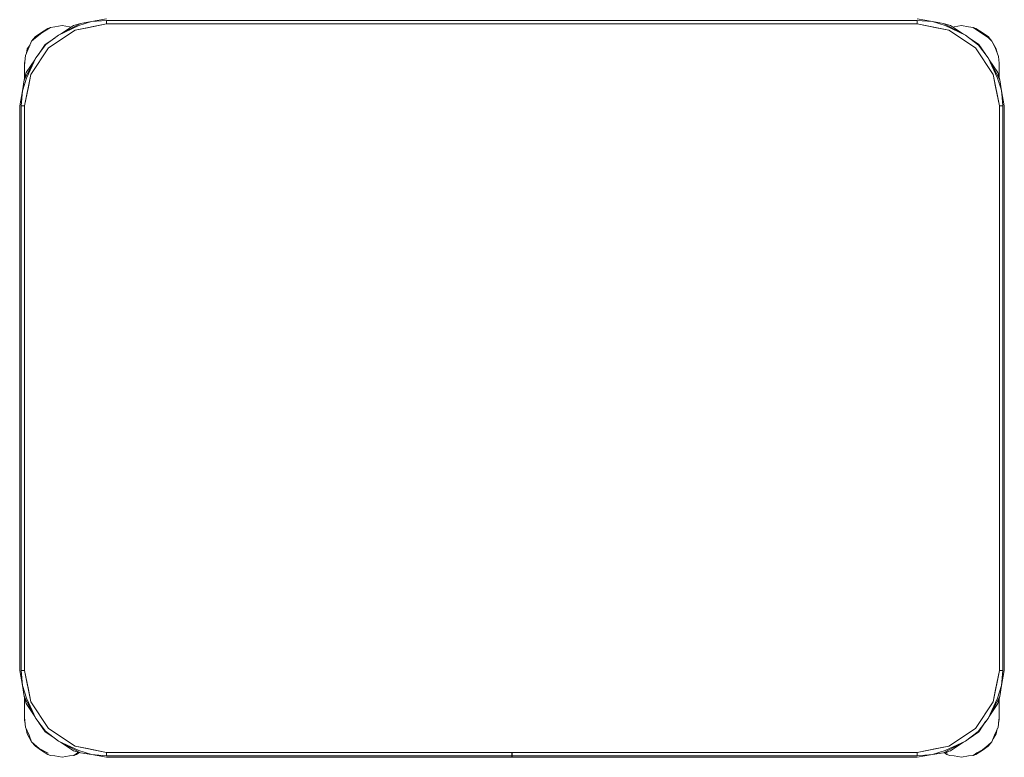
# Model space of a CAD drawing. Header units: millimetres. Extents: x -261 to 187, y -214 to 106.
# Tile 417 of 656: x -188.109 to -187.509, y -74.73 to -74.281. Entities that reach past the tile are written whole.
import ezdxf

# ---------------------------------------------------------------- set-up
doc = ezdxf.new("R2010")
doc.units = ezdxf.units.MM
doc.header["$LTSCALE"] = 0.005
doc.header["$MEASUREMENT"] = 0
doc.layers.add('IFC-Elemento de mobília-Contorno', color=9, linetype='Continuous', lineweight=5)

msp = doc.modelspace()

# ---------------------------------------------------------------- linework, layer by layer
at = {"layer": 'IFC-Elemento de mobília-Contorno', "lineweight": 5}
for p, q in [((-188.09525, -74.28849), (-188.09152, -74.286)), ((-188.09518, -74.28868), (-188.08983, -74.28537)), ((-188.09152, -74.286), (-188.08983, -74.28537)), ((-188.08983, -74.28537), (-188.08712, -74.28512)), ((-188.08712, -74.28512), (-188.08272, -74.28424)), ((-188.0849, -74.29015), (-188.07149, -74.283)), ((-188.0849, -74.29015), (-188.07251, -74.28432)), ((-188.08368, -74.2895), (-188.07588, -74.28428)), ((-188.08272, -74.28424), (-188.07832, -74.28512)), ((-188.07832, -74.28512), (-188.07728, -74.28522)), ((-188.07588, -74.28428), (-188.07149, -74.283)), ((-188.07473, -74.28706), (-188.0556, -74.28325)), ((-188.07473, -74.28706), (-188.06729, -74.28558)), ((-188.07251, -74.28432), (-188.06477, -74.28187)), ((-188.07149, -74.283), (-188.06477, -74.28187)), ((-188.06729, -74.28558), (-188.0556, -74.28325)), ((-188.06477, -74.28187), (-188.0556, -74.28025)), ((-188.06477, -74.28187), (-188.0556, -74.28113)), ((-188.0556, -74.28113), (-187.5616, -74.28113)), ((-188.0556, -74.28325), (-188.0556, -74.28113)), ((-188.0556, -74.28325), (-188.0556, -74.28219)), ((-188.0556, -74.28325), (-187.5616, -74.28325)), ((-187.5616, -74.28025), (-187.55242, -74.28187)), ((-187.5616, -74.28113), (-187.55242, -74.28187)), ((-187.5616, -74.28325), (-187.5616, -74.28113)), ((-187.5616, -74.28325), (-187.5616, -74.28219)), ((-187.5616, -74.28325), (-187.5499, -74.28558)), ((-187.5616, -74.28325), (-187.54246, -74.28706)), ((-187.55242, -74.28187), (-187.54469, -74.28432)), ((-187.55242, -74.28187), (-187.5457, -74.283)), ((-187.5499, -74.28558), (-187.54246, -74.28706)), ((-187.5457, -74.283), (-187.54132, -74.28428)), ((-187.5457, -74.283), (-187.54452, -74.28365)), ((-187.5457, -74.283), (-187.5323, -74.29015)), ((-187.54469, -74.28432), (-187.5323, -74.29015)), ((-187.54132, -74.28428), (-187.53351, -74.2895)), ((-187.53995, -74.2852), (-187.53912, -74.28512)), ((-187.53912, -74.28512), (-187.53472, -74.28424)), ((-187.53472, -74.28424), (-187.53032, -74.28512)), ((-187.53032, -74.28512), (-187.52762, -74.28537)), ((-187.52762, -74.28537), (-187.52428, -74.28765)), ((-187.52762, -74.28537), (-187.52592, -74.286)), ((-187.52592, -74.286), (-187.52219, -74.28849)), ((-188.10133, -74.29372), (-188.09899, -74.29098)), ((-188.10133, -74.29372), (-188.09899, -74.29167)), ((-188.09899, -74.29098), (-188.09525, -74.28849)), ((-188.09899, -74.29167), (-188.09518, -74.28868)), ((-188.09307, -74.29577), (-188.08708, -74.29177)), ((-188.09265, -74.29591), (-188.0849, -74.29015)), ((-188.09095, -74.29789), (-188.07473, -74.28706)), ((-187.54246, -74.28706), (-187.52624, -74.29789)), ((-187.5323, -74.29015), (-187.52426, -74.2962)), ((-187.5323, -74.29015), (-187.53028, -74.29165)), ((-187.53036, -74.2916), (-187.52412, -74.29577)), ((-187.52428, -74.28765), (-187.51824, -74.29165)), ((-187.52219, -74.28849), (-187.51846, -74.29098)), ((-187.51846, -74.29098), (-187.51612, -74.29372)), ((-187.51824, -74.29165), (-187.51612, -74.29372)), ((-188.1051, -74.30254), (-188.10287, -74.29723)), ((-188.10397, -74.29844), (-188.10231, -74.29595)), ((-188.10287, -74.29723), (-188.10133, -74.29372)), ((-188.10179, -74.31412), (-188.09095, -74.29789)), ((-188.0987, -74.30394), (-188.09265, -74.29591)), ((-188.09723, -74.30199), (-188.09307, -74.29577)), ((-187.52624, -74.29789), (-187.5154, -74.31412)), ((-187.52426, -74.2962), (-187.51849, -74.30394)), ((-187.52412, -74.29577), (-187.52012, -74.30176)), ((-187.51612, -74.29372), (-187.51423, -74.29757)), ((-187.51612, -74.29372), (-187.51347, -74.29844)), ((-187.51423, -74.29757), (-187.51223, -74.30306)), ((-188.10585, -74.31735), (-188.0987, -74.30394)), ((-188.10572, -74.30845), (-188.1051, -74.30254)), ((-188.10453, -74.31634), (-188.0987, -74.30394)), ((-188.10451, -74.30112), (-188.10397, -74.29844)), ((-188.0987, -74.30394), (-188.09718, -74.30191)), ((-187.51849, -74.30394), (-187.51266, -74.31634)), ((-187.51849, -74.30394), (-187.51135, -74.31735)), ((-187.51347, -74.29844), (-187.51295, -74.30109)), ((-187.51223, -74.30306), (-187.51172, -74.30725)), ((-188.10572, -74.30725), (-188.10545, -74.3059)), ((-188.10572, -74.30725), (-188.10554, -74.30667)), ((-188.10572, -74.30725), (-188.10554, -74.30667)), ((-188.10572, -74.31222), (-188.10572, -74.30725)), ((-188.10572, -74.30965), (-188.10572, -74.30845)), ((-188.10572, -74.31094), (-188.10572, -74.30965)), ((-188.10456, -74.31297), (-188.09936, -74.30518)), ((-187.51784, -74.30518), (-187.51263, -74.31297)), ((-187.51172, -74.31222), (-187.51172, -74.30725)), ((-187.51172, -74.31608), (-187.51172, -74.30725)), ((-187.51172, -74.30974), (-187.51172, -74.30849)), ((-187.51172, -74.31098), (-187.51172, -74.30974)), ((-188.10585, -74.31735), (-188.10456, -74.31297)), ((-188.10572, -74.31222), (-188.10572, -74.31094)), ((-188.10572, -74.31693), (-188.10572, -74.31222)), ((-188.10572, -74.31693), (-188.10572, -74.31523)), ((-188.1056, -74.33325), (-188.10179, -74.31412)), ((-188.10327, -74.32156), (-188.10179, -74.31412)), ((-187.5154, -74.31412), (-187.51392, -74.32156)), ((-187.5154, -74.31412), (-187.5116, -74.33325)), ((-187.51263, -74.31297), (-187.51135, -74.31735)), ((-187.51172, -74.31222), (-187.51172, -74.31098)), ((-187.51172, -74.31608), (-187.51172, -74.31222)), ((-187.51172, -74.31608), (-187.51172, -74.31523)), ((-188.10697, -74.32407), (-188.10453, -74.31634)), ((-188.10697, -74.32407), (-188.10585, -74.31735)), ((-188.10585, -74.31735), (-188.1052, -74.31616)), ((-188.1056, -74.33325), (-188.10327, -74.32156)), ((-187.51392, -74.32156), (-187.5116, -74.33325)), ((-187.51266, -74.31634), (-187.51077, -74.32236)), ((-187.51135, -74.31735), (-187.51022, -74.32407)), ((-188.1086, -74.33325), (-188.10697, -74.32407)), ((-188.10772, -74.33325), (-188.10697, -74.32407)), ((-187.51077, -74.32236), (-187.51022, -74.32407)), ((-187.51022, -74.32407), (-187.51008, -74.32578)), ((-187.51022, -74.32407), (-187.5086, -74.33325)), ((-187.51008, -74.32578), (-187.51008, -74.32579)), ((-187.51008, -74.32579), (-187.50948, -74.33325)), ((-188.1086, -74.67725), (-188.1086, -74.33325)), ((-188.10772, -74.67725), (-188.10772, -74.33325)), ((-188.10772, -74.33325), (-188.1056, -74.33325)), ((-188.10666, -74.33325), (-188.1056, -74.33325)), ((-188.1056, -74.67725), (-188.1056, -74.33325)), ((-187.5116, -74.33325), (-187.51054, -74.33325)), ((-187.5116, -74.67725), (-187.5116, -74.33325)), ((-187.5116, -74.33325), (-187.50948, -74.33325)), ((-187.50948, -74.67725), (-187.50948, -74.33325)), ((-187.5086, -74.67725), (-187.5086, -74.33325)), ((-188.1086, -74.67725), (-188.10697, -74.68643)), ((-188.10772, -74.67725), (-188.10697, -74.68643)), ((-188.10772, -74.67725), (-188.1056, -74.67725)), ((-188.10666, -74.67725), (-188.1056, -74.67725)), ((-188.1056, -74.67725), (-188.10179, -74.69638)), ((-188.1056, -74.67725), (-188.10327, -74.68894)), ((-187.5154, -74.69638), (-187.5116, -74.67725)), ((-187.51392, -74.68894), (-187.5116, -74.67725)), ((-187.5116, -74.67725), (-187.50948, -74.67725)), ((-187.5116, -74.67725), (-187.51054, -74.67725)), ((-187.51022, -74.68643), (-187.50948, -74.67725)), ((-187.51022, -74.68643), (-187.5086, -74.67725)), ((-188.10697, -74.68643), (-188.10453, -74.69416)), ((-188.10697, -74.68643), (-188.10585, -74.69314)), ((-187.51266, -74.69416), (-187.51022, -74.68643)), ((-187.51135, -74.69314), (-187.51022, -74.68643)), ((-188.10585, -74.69314), (-188.10456, -74.69753)), ((-188.10585, -74.69314), (-188.10572, -74.69337)), ((-188.10585, -74.69314), (-188.0987, -74.70655)), ((-188.10572, -74.70226), (-188.10572, -74.69356)), ((-188.10572, -74.69605), (-188.10572, -74.69356)), ((-188.10327, -74.68894), (-188.10179, -74.69638)), ((-187.51849, -74.70655), (-187.51135, -74.69314)), ((-187.5154, -74.69638), (-187.51392, -74.68894)), ((-187.51263, -74.69753), (-187.51135, -74.69314)), ((-187.512, -74.69434), (-187.51135, -74.69314)), ((-188.10572, -74.69915), (-188.10572, -74.69605)), ((-188.10456, -74.69753), (-188.09936, -74.70532)), ((-188.10453, -74.69416), (-188.0987, -74.70655)), ((-188.10179, -74.69638), (-188.09095, -74.7126)), ((-187.52624, -74.7126), (-187.5154, -74.69638)), ((-187.51849, -74.70655), (-187.51266, -74.69416)), ((-187.51784, -74.70532), (-187.51263, -74.69753)), ((-187.51172, -74.70725), (-187.51172, -74.69441)), ((-187.51172, -74.70226), (-187.51172, -74.69441)), ((-187.51172, -74.69605), (-187.51172, -74.69441)), ((-187.51172, -74.69915), (-187.51172, -74.69605)), ((-188.10572, -74.70725), (-188.10572, -74.70226)), ((-188.10572, -74.70355), (-188.10572, -74.70226)), ((-188.10572, -74.70484), (-188.10572, -74.70355)), ((-188.10572, -74.70604), (-188.10572, -74.70484)), ((-187.51172, -74.70725), (-187.51172, -74.70226)), ((-187.51172, -74.70355), (-187.51172, -74.70226)), ((-187.51172, -74.70484), (-187.51172, -74.70355)), ((-187.51172, -74.70604), (-187.51172, -74.70484)), ((-188.10572, -74.70604), (-188.10503, -74.71193)), ((-188.10572, -74.70725), (-188.10538, -74.70897)), ((-188.10572, -74.70725), (-188.1055, -74.70792)), ((-188.10572, -74.70725), (-188.1055, -74.70792)), ((-188.10503, -74.71193), (-188.10287, -74.71677)), ((-188.0987, -74.70655), (-188.09294, -74.7143)), ((-188.09708, -74.70874), (-188.09307, -74.71473)), ((-187.52455, -74.71459), (-187.51849, -74.70655)), ((-187.52412, -74.71473), (-187.51997, -74.70851)), ((-187.52002, -74.70858), (-187.51849, -74.70655)), ((-187.51458, -74.71677), (-187.51241, -74.71193)), ((-187.51241, -74.71193), (-187.51172, -74.70604)), ((-187.51207, -74.70897), (-187.51172, -74.70725)), ((-187.51194, -74.70792), (-187.51172, -74.70725)), ((-187.51194, -74.70792), (-187.51172, -74.70725)), ((-188.1046, -74.7129), (-188.10397, -74.71604)), ((-188.10397, -74.71604), (-188.10133, -74.72076)), ((-188.10287, -74.71677), (-188.10133, -74.72076)), ((-188.09307, -74.71473), (-188.08688, -74.71887)), ((-188.09294, -74.7143), (-188.0849, -74.72036)), ((-188.09095, -74.7126), (-188.07473, -74.72344)), ((-187.54246, -74.72344), (-187.52624, -74.7126)), ((-187.5323, -74.72036), (-187.52455, -74.71459)), ((-187.53007, -74.7187), (-187.52412, -74.71473)), ((-187.51612, -74.72076), (-187.51458, -74.71677)), ((-187.51542, -74.71896), (-187.51347, -74.71604)), ((-187.51347, -74.71604), (-187.51285, -74.7129)), ((-188.10133, -74.72076), (-188.09899, -74.72351)), ((-188.10133, -74.72076), (-188.09674, -74.72487)), ((-188.09899, -74.72351), (-188.09525, -74.726)), ((-188.08696, -74.71881), (-188.0849, -74.72036)), ((-188.0849, -74.72036), (-188.07251, -74.72618)), ((-188.0849, -74.72036), (-188.07149, -74.72749)), ((-188.08365, -74.72102), (-188.07588, -74.72622)), ((-188.07473, -74.72344), (-188.0556, -74.72725)), ((-188.07473, -74.72344), (-188.06729, -74.72492)), ((-187.5616, -74.72725), (-187.54246, -74.72344)), ((-187.54775, -74.72449), (-187.54246, -74.72344)), ((-187.5457, -74.72749), (-187.5323, -74.72036)), ((-187.54469, -74.72618), (-187.5323, -74.72036)), ((-187.54132, -74.72622), (-187.53355, -74.72102)), ((-187.52219, -74.726), (-187.51846, -74.72351)), ((-187.52181, -74.72573), (-187.51846, -74.72279)), ((-187.51846, -74.72351), (-187.51612, -74.72076)), ((-187.51846, -74.72279), (-187.51612, -74.72076)), ((-188.09674, -74.72487), (-188.09117, -74.72768)), ((-188.09525, -74.726), (-188.09152, -74.7285)), ((-188.09152, -74.7285), (-188.08983, -74.72912)), ((-188.08983, -74.72912), (-188.08712, -74.72937)), ((-188.08712, -74.72937), (-188.08272, -74.73024)), ((-188.08272, -74.73024), (-188.07832, -74.72937)), ((-188.07832, -74.72937), (-188.07562, -74.72912)), ((-188.07588, -74.72622), (-188.07149, -74.72749)), ((-188.07562, -74.72912), (-188.07337, -74.72756)), ((-188.07562, -74.72912), (-188.07392, -74.7285)), ((-188.07392, -74.7285), (-188.07214, -74.7273)), ((-188.07337, -74.72756), (-188.07261, -74.72717)), ((-188.07268, -74.72685), (-188.07149, -74.72749)), ((-188.07251, -74.72618), (-188.06477, -74.72862)), ((-188.07149, -74.72749), (-188.06477, -74.72862)), ((-188.06729, -74.72492), (-188.0556, -74.72725)), ((-188.06477, -74.72862), (-188.0556, -74.72937)), ((-188.06477, -74.72862), (-188.0556, -74.73025)), ((-188.0556, -74.72937), (-188.0556, -74.72725)), ((-188.0556, -74.72831), (-188.0556, -74.72725)), ((-188.0556, -74.72725), (-187.5616, -74.72725)), ((-188.0556, -74.72937), (-187.80865, -74.72937)), ((-187.80865, -74.7284), (-187.80865, -74.72725)), ((-187.80865, -74.72937), (-187.80865, -74.7284)), ((-187.80865, -74.73002), (-187.80865, -74.72937)), ((-187.80855, -74.7284), (-187.80855, -74.72725)), ((-187.80855, -74.72937), (-187.80855, -74.7284)), ((-187.80855, -74.72937), (-187.5616, -74.72937)), ((-187.80855, -74.73002), (-187.80855, -74.72937)), ((-187.5616, -74.72725), (-187.5499, -74.72492)), ((-187.5616, -74.72831), (-187.5616, -74.72725)), ((-187.5616, -74.72937), (-187.5616, -74.72725)), ((-187.5616, -74.72937), (-187.55242, -74.72862)), ((-187.5616, -74.73025), (-187.55242, -74.72862)), ((-187.55242, -74.72862), (-187.54469, -74.72618)), ((-187.55242, -74.72862), (-187.5457, -74.72749)), ((-187.5499, -74.72492), (-187.54775, -74.72449)), ((-187.5457, -74.72749), (-187.54132, -74.72622)), ((-187.54523, -74.72736), (-187.54352, -74.7285)), ((-187.54433, -74.72709), (-187.54317, -74.72768)), ((-187.54352, -74.7285), (-187.54183, -74.72912)), ((-187.54183, -74.72912), (-187.53912, -74.72937)), ((-187.53912, -74.72937), (-187.53472, -74.73024)), ((-187.53472, -74.73024), (-187.53032, -74.72937)), ((-187.53032, -74.72937), (-187.52762, -74.72912)), ((-187.52762, -74.72912), (-187.52537, -74.72756)), ((-187.52762, -74.72912), (-187.52592, -74.7285)), ((-187.52592, -74.7285), (-187.52219, -74.726)), ((-187.52537, -74.72756), (-187.52181, -74.72573)), ((-188.0556, -74.73025), (-187.80865, -74.73025)), ((-187.80865, -74.73025), (-187.80865, -74.73002)), ((-187.80855, -74.73025), (-187.80855, -74.73002)), ((-187.80855, -74.73025), (-187.5616, -74.73025))]:
    msp.add_line(p, q, dxfattribs=at)

doc.saveas('drawing.dxf')
